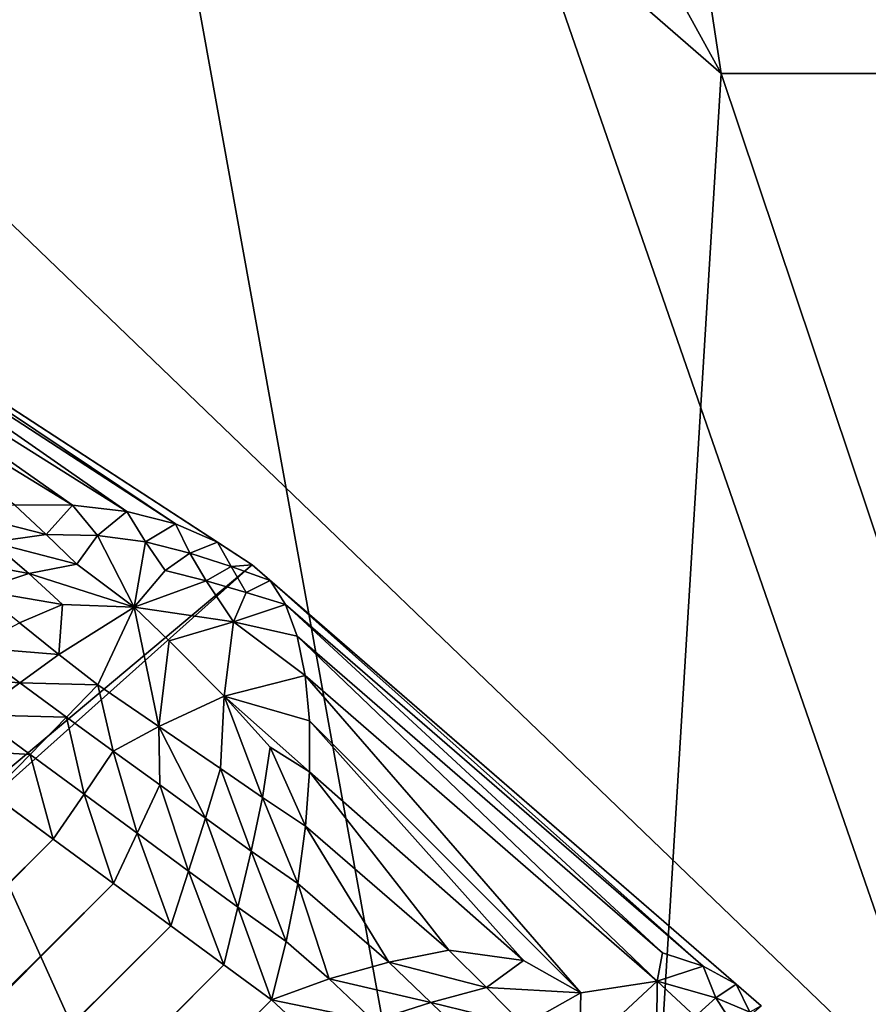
# Model space of a CAD drawing. Extents: x -160 to 10, y -10 to 160.
# Tile 411 of 450: x 0.22966 to 0.23159, y 0.20336 to 0.20559. Entities that reach past the tile are written whole.
import ezdxf

# ---------------------------------------------------------------- set-up
doc = ezdxf.new("R2010")
doc.units = 0

msp = doc.modelspace()

# ---------------------------------------------------------------- linework, layer by layer
for points in [[(0.2268091, 0.2078578, 1.1735885), (0.2317748, 0.2030807, 1.1750041), (0.2284644, 0.2126349, 1.1750211)], [(0.2317748, 0.2030807, 1.1750041), (0.23343, 0.2090521, 1.1763952), (0.2284644, 0.2126349, 1.1750211)], [(0.2298826, 0.2066635, 0.8369597), (0.2279665, 0.2114406, 0.8385209), (0.2312559, 0.2054693, 0.8416433)], [(0.2279665, 0.2114406, 0.8385209), (0.2305317, 0.2102463, 0.8478882), (0.2312559, 0.2054693, 0.8416433)], [(0.2309633, 0.2006922, 0.8307148), (0.2266545, 0.2102463, 0.8260311), (0.2298826, 0.2066635, 0.8369597)], [(0.2280623, 0.2054693, 0.8213475), (0.2266545, 0.2102463, 0.8260311), (0.2309633, 0.2006922, 0.8307148)], [(0.2326643, 0.2054693, 0.8478882), (0.2305317, 0.2102463, 0.8478882), (0.2316887, 0.2102463, 0.8525718)], [(0.2326643, 0.2054693, 0.8478882), (0.2312559, 0.2054693, 0.8416433), (0.2305317, 0.2102463, 0.8478882)], [(0.2284644, 0.2030807, 1.1733425), (0.2317748, 0.2030807, 1.1750041), (0.2268091, 0.2078578, 1.1735885)], [(0.2309633, 0.2006922, 0.8307148), (0.2298826, 0.2066635, 0.8369597), (0.2312559, 0.2054693, 0.8416433)], [(0.229836, 0.2006922, 0.8229087), (0.2280623, 0.2054693, 0.8213475), (0.2309633, 0.2006922, 0.8307148)], [(0.228543, 0.2030807, 0.818225), (0.2280623, 0.2054693, 0.8213475), (0.229836, 0.2006922, 0.8229087)], [(0.2309633, 0.2006922, 0.8307148), (0.2312559, 0.2054693, 0.8416433), (0.2340592, 0.1971094, 0.8416433)], [(0.2340592, 0.1971094, 0.8416433), (0.2312559, 0.2054693, 0.8416433), (0.2326643, 0.2054693, 0.8478882)], [(0.192219, 0.1725562, 0.5774854), (0.2301923, 0.2043545, 0.0008872), (0.2289112, 0.205189, 0.0011957)], [(0.2289112, 0.205189, 0.0011957), (0.2301923, 0.2043545, 0.0008872), (0.2301135, 0.2044065, 0.0007814)], [(0.2289112, 0.205189, 0.0011957), (0.2301135, 0.2044065, 0.0007814), (0.2289405, 0.2051699, 0.001063)], [(0.2289405, 0.2051699, 0.001063), (0.2301135, 0.2044065, 0.0007814), (0.2300183, 0.2044474, 0.0006791)], [(0.2289405, 0.2051699, 0.001063), (0.2300183, 0.2044474, 0.0006791), (0.2289658, 0.2051318, 0.0009309)], [(0.2289658, 0.2051318, 0.0009309), (0.2299077, 0.2044755, 0.0005833), (0.2289396, 0.2050842, 0.0007843)], [(0.2289658, 0.2051318, 0.0009309), (0.2300183, 0.2044474, 0.0006791), (0.2299077, 0.2044755, 0.0005833)], [(0.2289396, 0.2050842, 0.0007843), (0.2297847, 0.2044898, 0.0004964), (0.2289128, 0.2050241, 0.0006626)], [(0.2289396, 0.2050842, 0.0007843), (0.2299077, 0.2044755, 0.0005833), (0.2297847, 0.2044898, 0.0004964)], [(0.2289128, 0.2050241, 0.0006626), (0.2297847, 0.2044898, 0.0004964), (0.2296528, 0.2044912, 0.0004196)], [(0.2295142, 0.2044775, 0.0003568), (0.2296528, 0.2044912, 0.0004196), (0.2297249, 0.2044237, 0.0003799)], [(0.2297847, 0.2044898, 0.0004964), (0.2297249, 0.2044237, 0.0003799), (0.2296528, 0.2044912, 0.0004196)], [(0.2295142, 0.2044775, 0.0003568), (0.2297249, 0.2044237, 0.0003799), (0.2296012, 0.2044063, 0.000328)], [(0.2297847, 0.2044898, 0.0004964), (0.2298411, 0.2044216, 0.0004438), (0.2297249, 0.2044237, 0.0003799)], [(0.2299077, 0.2044755, 0.0005833), (0.2298411, 0.2044216, 0.0004438), (0.2297847, 0.2044898, 0.0004964)], [(0.2299077, 0.2044755, 0.0005833), (0.2299499, 0.2044068, 0.0005155), (0.2298411, 0.2044216, 0.0004438)], [(0.2300183, 0.2044474, 0.0006791), (0.2299499, 0.2044068, 0.0005155), (0.2299077, 0.2044755, 0.0005833)], [(0.2300183, 0.2044474, 0.0006791), (0.2300507, 0.2043814, 0.0005935), (0.2299499, 0.2044068, 0.0005155)], [(0.2301135, 0.2044065, 0.0007814), (0.2300507, 0.2043814, 0.0005935), (0.2300183, 0.2044474, 0.0006791)], [(0.2294733, 0.2043743, 0.0002871), (0.2296012, 0.2044063, 0.000328), (0.2296854, 0.2043347, 0.0002999)], [(0.2296012, 0.2044063, 0.000328), (0.2297249, 0.2044237, 0.0003799), (0.2297942, 0.2043563, 0.0003413)], [(0.2296012, 0.2044063, 0.000328), (0.2297942, 0.2043563, 0.0003413), (0.2296854, 0.2043347, 0.0002999)], [(0.2298411, 0.2044216, 0.0004438), (0.2297942, 0.2043563, 0.0003413), (0.2297249, 0.2044237, 0.0003799)], [(0.2298411, 0.2044216, 0.0004438), (0.2299244, 0.204259, 0.0003084), (0.2297942, 0.2043563, 0.0003413)], [(0.2299499, 0.2044068, 0.0005155), (0.2299244, 0.204259, 0.0003084), (0.2298411, 0.2044216, 0.0004438)], [(0.2299499, 0.2044068, 0.0005155), (0.2299947, 0.204342, 0.0004468), (0.2299244, 0.204259, 0.0003084)], [(0.2300507, 0.2043814, 0.0005935), (0.2299947, 0.204342, 0.0004468), (0.2299499, 0.2044068, 0.0005155)], [(0.2301135, 0.2044065, 0.0007814), (0.2301441, 0.2043506, 0.0006759), (0.2300507, 0.2043814, 0.0005935)], [(0.2301923, 0.2043545, 0.0008872), (0.2301441, 0.2043506, 0.0006759), (0.2301135, 0.2044065, 0.0007814)], [(0.2300507, 0.2043814, 0.0005935), (0.230088, 0.2043186, 0.0005072), (0.2299947, 0.204342, 0.0004468)], [(0.2301441, 0.2043506, 0.0006759), (0.230088, 0.2043186, 0.0005072), (0.2300507, 0.2043814, 0.0005935)], [(0.2294733, 0.2043743, 0.0002871), (0.2296854, 0.2043347, 0.0002999), (0.2295715, 0.2042974, 0.0002662)], [(0.1933983, 0.1715206, 0.5775), (0.2301923, 0.2043545, 0.0008872), (0.192219, 0.1725562, 0.5774854)], [(0.1933983, 0.1715206, 0.5775), (0.231347, 0.2033539, 0.000783), (0.2301923, 0.2043545, 0.0008872)], [(0.2295715, 0.2042974, 0.0002662), (0.2296854, 0.2043347, 0.0002999), (0.229762, 0.2042651, 0.0002728)], [(0.2296854, 0.2043347, 0.0002999), (0.2297942, 0.2043563, 0.0003413), (0.2299244, 0.204259, 0.0003084)], [(0.2296854, 0.2043347, 0.0002999), (0.2299244, 0.204259, 0.0003084), (0.229762, 0.2042651, 0.0002728)], [(0.230088, 0.2043186, 0.0005072), (0.2299244, 0.204259, 0.0003084), (0.2299947, 0.204342, 0.0004468)], [(0.2301441, 0.2043506, 0.0006759), (0.2301785, 0.2042921, 0.0005709), (0.230088, 0.2043186, 0.0005072)], [(0.2301923, 0.2043545, 0.0008872), (0.2302332, 0.2043189, 0.0007606), (0.2301441, 0.2043506, 0.0006759)], [(0.2302332, 0.2043189, 0.0007606), (0.2301785, 0.2042921, 0.0005709), (0.2301441, 0.2043506, 0.0006759)], [(0.2301923, 0.2043545, 0.0008872), (0.231347, 0.2033539, 0.000783), (0.2312898, 0.2034033, 0.0006655)], [(0.2301923, 0.2043545, 0.0008872), (0.2312898, 0.2034033, 0.0006655), (0.2302332, 0.2043189, 0.0007606)], [(0.230088, 0.2043186, 0.0005072), (0.2301498, 0.2042257, 0.000417), (0.2299244, 0.204259, 0.0003084)], [(0.2301785, 0.2042921, 0.0005709), (0.2301498, 0.2042257, 0.000417), (0.230088, 0.2043186, 0.0005072)], [(0.2302332, 0.2043189, 0.0007606), (0.2302676, 0.2042651, 0.0006362), (0.2301785, 0.2042921, 0.0005709)], [(0.2302332, 0.2043189, 0.0007606), (0.2312898, 0.2034033, 0.0006655), (0.2312151, 0.2034439, 0.0005513)], [(0.2302332, 0.2043189, 0.0007606), (0.2312151, 0.2034439, 0.0005513), (0.2302676, 0.2042651, 0.0006362)], [(0.2295715, 0.2042974, 0.0002662), (0.229762, 0.2042651, 0.0002728), (0.2296644, 0.2042228, 0.000244)], [(0.2302676, 0.2042651, 0.0006362), (0.2301498, 0.2042257, 0.000417), (0.2301785, 0.2042921, 0.0005709)], [(0.2296644, 0.2042228, 0.000244), (0.229762, 0.2042651, 0.0002728), (0.2297534, 0.204151, 0.0002226)], [(0.229762, 0.2042651, 0.0002728), (0.2299244, 0.204259, 0.0003084), (0.2297534, 0.204151, 0.0002226)], [(0.2297534, 0.204151, 0.0002226), (0.2299244, 0.204259, 0.0003084), (0.2298419, 0.2040826, 0.0002044)], [(0.2299801, 0.2039876, 0.0001892), (0.2298419, 0.2040826, 0.0002044), (0.2299244, 0.204259, 0.0003084)], [(0.2299801, 0.2039876, 0.0001892), (0.2299244, 0.204259, 0.0003084), (0.2300034, 0.204182, 0.0002838)], [(0.2299244, 0.204259, 0.0003084), (0.2301498, 0.2042257, 0.000417), (0.2300034, 0.204182, 0.0002838)], [(0.2302676, 0.2042651, 0.0006362), (0.2302942, 0.2041926, 0.0005174), (0.2301498, 0.2042257, 0.000417)], [(0.2302676, 0.2042651, 0.0006362), (0.2312151, 0.2034439, 0.0005513), (0.2311232, 0.2034741, 0.0004434)], [(0.2302676, 0.2042651, 0.0006362), (0.2311232, 0.2034741, 0.0004434), (0.2302942, 0.2041926, 0.0005174)], [(0.2295591, 0.2041668, 0.0002198), (0.2296644, 0.2042228, 0.000244), (0.2297534, 0.204151, 0.0002226)], [(0.2301498, 0.2042257, 0.000417), (0.2301288, 0.2040569, 0.0002532), (0.2300034, 0.204182, 0.0002838)], [(0.2303122, 0.2041035, 0.0004073), (0.2301288, 0.2040569, 0.0002532), (0.2301498, 0.2042257, 0.000417)], [(0.2302942, 0.2041926, 0.0005174), (0.2303122, 0.2041035, 0.0004073), (0.2301498, 0.2042257, 0.000417)], [(0.2301288, 0.2040569, 0.0002532), (0.2299801, 0.2039876, 0.0001892), (0.2300034, 0.204182, 0.0002838)], [(0.2302942, 0.2041926, 0.0005174), (0.2311232, 0.2034741, 0.0004434), (0.2311106, 0.2034101, 0.0003432)], [(0.2302942, 0.2041926, 0.0005174), (0.2311106, 0.2034101, 0.0003432), (0.2303122, 0.2041035, 0.0004073)], [(0.2294451, 0.2041032, 0.0001993), (0.2295591, 0.2041668, 0.0002198), (0.2296649, 0.2040873, 0.0001984)], [(0.2295591, 0.2041668, 0.0002198), (0.2297534, 0.204151, 0.0002226), (0.2296649, 0.2040873, 0.0001984)], [(0.2296649, 0.2040873, 0.0001984), (0.2297534, 0.204151, 0.0002226), (0.2298419, 0.2040826, 0.0002044)], [(0.2294451, 0.2041032, 0.0001993), (0.2296649, 0.2040873, 0.0001984), (0.2295659, 0.2040144, 0.0001765)], [(0.2303122, 0.2041035, 0.0004073), (0.230322, 0.2040009, 0.0003074), (0.2301288, 0.2040569, 0.0002532)], [(0.2303122, 0.2041035, 0.0004073), (0.2311106, 0.2034101, 0.0003432), (0.2309375, 0.2033839, 0.0001905)], [(0.2303122, 0.2041035, 0.0004073), (0.2309375, 0.2033839, 0.0001905), (0.230322, 0.2040009, 0.0003074)], [(0.2295659, 0.2040144, 0.0001765), (0.2296649, 0.2040873, 0.0001984), (0.2297706, 0.2040089, 0.0001787)], [(0.2296649, 0.2040873, 0.0001984), (0.2298419, 0.2040826, 0.0002044), (0.2297706, 0.2040089, 0.0001787)], [(0.2298768, 0.2039317, 0.0001637), (0.2297706, 0.2040089, 0.0001787), (0.2298419, 0.2040826, 0.0002044)], [(0.2298768, 0.2039317, 0.0001637), (0.2298419, 0.2040826, 0.0002044), (0.2299801, 0.2039876, 0.0001892)], [(0.2301205, 0.2038926, 0.0001788), (0.2299801, 0.2039876, 0.0001892), (0.2301288, 0.2040569, 0.0002532)], [(0.2302155, 0.2038267, 0.0001695), (0.2301205, 0.2038926, 0.0001788), (0.2301288, 0.2040569, 0.0002532)], [(0.2302155, 0.2038267, 0.0001695), (0.2301288, 0.2040569, 0.0002532), (0.2302326, 0.2039413, 0.0002262)], [(0.2303218, 0.2038854, 0.0002226), (0.2302326, 0.2039413, 0.0002262), (0.2301288, 0.2040569, 0.0002532)], [(0.2303218, 0.2038854, 0.0002226), (0.2301288, 0.2040569, 0.0002532), (0.230322, 0.2040009, 0.0003074)], [(0.2294604, 0.2039382, 0.000156), (0.2295659, 0.2040144, 0.0001765), (0.2296884, 0.2039244, 0.0001551)], [(0.2295659, 0.2040144, 0.0001765), (0.2297706, 0.2040089, 0.0001787), (0.2296884, 0.2039244, 0.0001551)], [(0.229811, 0.2038344, 0.0001366), (0.2296884, 0.2039244, 0.0001551), (0.2297706, 0.2040089, 0.0001787)], [(0.229811, 0.2038344, 0.0001366), (0.2297706, 0.2040089, 0.0001787), (0.2298768, 0.2039317, 0.0001637)], [(0.230322, 0.2040009, 0.0003074), (0.2308078, 0.2034571, 0.0001752), (0.2303218, 0.2038854, 0.0002226)], [(0.230322, 0.2040009, 0.0003074), (0.2309375, 0.2033839, 0.0001905), (0.2308078, 0.2034571, 0.0001752)], [(0.2299824, 0.2038555, 0.0001513), (0.2298768, 0.2039317, 0.0001637), (0.2299801, 0.2039876, 0.0001892)], [(0.2300861, 0.20378, 0.0001398), (0.2299824, 0.2038555, 0.0001513), (0.2299801, 0.2039876, 0.0001892)], [(0.2300861, 0.20378, 0.0001398), (0.2299801, 0.2039876, 0.0001892), (0.2301205, 0.2038926, 0.0001788)], [(0.2294604, 0.2039382, 0.000156), (0.2296884, 0.2039244, 0.0001551), (0.2296004, 0.2038354, 0.0001324)], [(0.2303131, 0.2037618, 0.0001524), (0.2302155, 0.2038267, 0.0001695), (0.2302326, 0.2039413, 0.0002262)], [(0.2303131, 0.2037618, 0.0001524), (0.2302326, 0.2039413, 0.0002262), (0.2303218, 0.2038854, 0.0002226)], [(0.2297406, 0.2037323, 0.0001107), (0.2296004, 0.2038354, 0.0001324), (0.2296884, 0.2039244, 0.0001551)], [(0.2297406, 0.2037323, 0.0001107), (0.2296884, 0.2039244, 0.0001551), (0.229811, 0.2038344, 0.0001366)], [(0.2299315, 0.2037457, 0.0001205), (0.229811, 0.2038344, 0.0001366), (0.2298768, 0.2039317, 0.0001637)], [(0.2299315, 0.2037457, 0.0001205), (0.2298768, 0.2039317, 0.0001637), (0.2299824, 0.2038555, 0.0001513)], [(0.2301896, 0.2037052, 0.0001246), (0.2300861, 0.20378, 0.0001398), (0.2301205, 0.2038926, 0.0001788)], [(0.2301896, 0.2037052, 0.0001246), (0.2301205, 0.2038926, 0.0001788), (0.2302155, 0.2038267, 0.0001695)], [(0.2303218, 0.2038854, 0.0002226), (0.2306378, 0.2034802, 0.0001239), (0.2303131, 0.2037618, 0.0001524)], [(0.2303218, 0.2038854, 0.0002226), (0.2308078, 0.2034571, 0.0001752), (0.2306378, 0.2034802, 0.0001239)], [(0.2300475, 0.20366, 0.0001061), (0.2299315, 0.2037457, 0.0001205), (0.2299824, 0.2038555, 0.0001513)], [(0.2300475, 0.20366, 0.0001061), (0.2299824, 0.2038555, 0.0001513), (0.2300861, 0.20378, 0.0001398)], [(0.1991709, 0.1734059, 0.0001324), (0.2296004, 0.2038354, 0.0001324), (0.2297406, 0.2037323, 0.0001107)], [(0.2298775, 0.2036317, 0.0000914), (0.2297406, 0.2037323, 0.0001107), (0.229811, 0.2038344, 0.0001366)], [(0.2298775, 0.2036317, 0.0000914), (0.229811, 0.2038344, 0.0001366), (0.2299315, 0.2037457, 0.0001205)], [(0.2302954, 0.2036321, 0.0000999), (0.2301896, 0.2037052, 0.0001246), (0.2302155, 0.2038267, 0.0001695)], [(0.2302954, 0.2036321, 0.0000999), (0.2302155, 0.2038267, 0.0001695), (0.2303131, 0.2037618, 0.0001524)], [(0.2301592, 0.2035781, 0.00009), (0.2300475, 0.20366, 0.0001061), (0.2300861, 0.20378, 0.0001398)], [(0.2301592, 0.2035781, 0.00009), (0.2300861, 0.20378, 0.0001398), (0.2301896, 0.2037052, 0.0001246)], [(0.2303131, 0.2037618, 0.0001524), (0.230502, 0.2034531, 0.0000818), (0.2302954, 0.2036321, 0.0000999)], [(0.2303131, 0.2037618, 0.0001524), (0.2306378, 0.2034802, 0.0001239), (0.230502, 0.2034531, 0.0000818)], [(0.1991709, 0.1734059, 0.0001324), (0.2297406, 0.2037323, 0.0001107), (0.1992779, 0.1732696, 0.0001108)], [(0.1992779, 0.1732696, 0.0001108), (0.2297406, 0.2037323, 0.0001107), (0.2298775, 0.2036317, 0.0000914)], [(0.2300077, 0.2035359, 0.0000747), (0.2298775, 0.2036317, 0.0000914), (0.2299315, 0.2037457, 0.0001205)], [(0.2300077, 0.2035359, 0.0000747), (0.2299315, 0.2037457, 0.0001205), (0.2300475, 0.20366, 0.0001061)], [(0.2302692, 0.2034998, 0.0000665), (0.2301592, 0.2035781, 0.00009), (0.2301896, 0.2037052, 0.0001246)], [(0.2302692, 0.2034998, 0.0000665), (0.2301896, 0.2037052, 0.0001246), (0.2302954, 0.2036321, 0.0000999)], [(0.2301281, 0.2034473, 0.0000613), (0.2300077, 0.2035359, 0.0000747), (0.2300475, 0.20366, 0.0001061)], [(0.2301281, 0.2034473, 0.0000613), (0.2300475, 0.20366, 0.0001061), (0.2301592, 0.2035781, 0.00009)], [(0.1992779, 0.1732696, 0.0001108), (0.2298775, 0.2036317, 0.0000914), (0.1993823, 0.1731365, 0.0000914)], [(0.1993823, 0.1731365, 0.0000914), (0.2298775, 0.2036317, 0.0000914), (0.2300077, 0.2035359, 0.0000747)], [(0.2302954, 0.2036321, 0.0000999), (0.2303669, 0.2034151, 0.0000579), (0.2302692, 0.2034998, 0.0000665)], [(0.2302954, 0.2036321, 0.0000999), (0.230502, 0.2034531, 0.0000818), (0.2303669, 0.2034151, 0.0000579)], [(0.2302357, 0.2033681, 0.0000513), (0.2301281, 0.2034473, 0.0000613), (0.2301592, 0.2035781, 0.00009)], [(0.2302357, 0.2033681, 0.0000513), (0.2301592, 0.2035781, 0.00009), (0.2302692, 0.2034998, 0.0000665)], [(0.1993823, 0.1731365, 0.0000914), (0.2300077, 0.2035359, 0.0000747), (0.1994818, 0.17301, 0.0000747)], [(0.1994818, 0.17301, 0.0000747), (0.2300077, 0.2035359, 0.0000747), (0.2301281, 0.2034473, 0.0000613)], [(0.2302692, 0.2034998, 0.0000665), (0.2303669, 0.2034151, 0.0000579), (0.2302357, 0.2033681, 0.0000513)], [(0.230502, 0.2034531, 0.0000818), (0.2306378, 0.2034802, 0.0001239), (0.2307234, 0.2033956, 0.0001185)], [(0.2306378, 0.2034802, 0.0001239), (0.2308078, 0.2034571, 0.0001752), (0.2307234, 0.2033956, 0.0001185)], [(0.2312151, 0.2034439, 0.0005513), (0.2311106, 0.2034101, 0.0003432), (0.2311232, 0.2034741, 0.0004434)], [(0.1994818, 0.17301, 0.0000747), (0.2301281, 0.2034473, 0.0000613), (0.1995738, 0.172893, 0.0000613)], [(0.1995738, 0.172893, 0.0000613), (0.2301281, 0.2034473, 0.0000613), (0.2302357, 0.2033681, 0.0000513)], [(0.2303669, 0.2034151, 0.0000579), (0.230502, 0.2034531, 0.0000818), (0.2305974, 0.2033614, 0.0000828)], [(0.230502, 0.2034531, 0.0000818), (0.2307234, 0.2033956, 0.0001185), (0.2305974, 0.2033614, 0.0000828)], [(0.2307234, 0.2033956, 0.0001185), (0.2308078, 0.2034571, 0.0001752), (0.2309375, 0.2033839, 0.0001905)], [(0.2312151, 0.2034439, 0.0005513), (0.2312435, 0.2033722, 0.0004729), (0.2311106, 0.2034101, 0.0003432)], [(0.2312898, 0.2034033, 0.0006655), (0.2312435, 0.2033722, 0.0004729), (0.2312151, 0.2034439, 0.0005513)], [(0.2302357, 0.2033681, 0.0000513), (0.2303669, 0.2034151, 0.0000579), (0.2304676, 0.2033199, 0.0000592)], [(0.2303669, 0.2034151, 0.0000579), (0.2305974, 0.2033614, 0.0000828), (0.2304676, 0.2033199, 0.0000592)], [(0.2311106, 0.2034101, 0.0003432), (0.2311091, 0.2032151, 0.0001535), (0.2309348, 0.2032458, 0.0001207)], [(0.2311106, 0.2034101, 0.0003432), (0.2309348, 0.2032458, 0.0001207), (0.2309375, 0.2033839, 0.0001905)], [(0.2311967, 0.2033299, 0.0003238), (0.2311091, 0.2032151, 0.0001535), (0.2311106, 0.2034101, 0.0003432)], [(0.2312435, 0.2033722, 0.0004729), (0.2311967, 0.2033299, 0.0003238), (0.2311106, 0.2034101, 0.0003432)], [(0.2312898, 0.2034033, 0.0006655), (0.2313207, 0.2033398, 0.0005658), (0.2312435, 0.2033722, 0.0004729)], [(0.231347, 0.2033539, 0.000783), (0.2313207, 0.2033398, 0.0005658), (0.2312898, 0.2034033, 0.0006655)], [(0.2305974, 0.2033614, 0.0000828), (0.2307234, 0.2033956, 0.0001185), (0.2308076, 0.2033107, 0.0001124)], [(0.2307234, 0.2033956, 0.0001185), (0.2309375, 0.2033839, 0.0001905), (0.2308076, 0.2033107, 0.0001124)], [(0.2308076, 0.2033107, 0.0001124), (0.2309375, 0.2033839, 0.0001905), (0.2309348, 0.2032458, 0.0001207)], [(0.1995738, 0.172893, 0.0000613), (0.2302357, 0.2033681, 0.0000513), (0.199656, 0.1727884, 0.0000513)], [(0.2303326, 0.2032781, 0.0000433), (0.199656, 0.1727884, 0.0000513), (0.2302357, 0.2033681, 0.0000513)], [(0.2302357, 0.2033681, 0.0000513), (0.2304676, 0.2033199, 0.0000592), (0.2303326, 0.2032781, 0.0000433)], [(0.2304676, 0.2033199, 0.0000592), (0.2305974, 0.2033614, 0.0000828), (0.2306926, 0.2032696, 0.0000811)], [(0.2305974, 0.2033614, 0.0000828), (0.2308076, 0.2033107, 0.0001124), (0.2306926, 0.2032696, 0.0000811)], [(0.2312435, 0.2033722, 0.0004729), (0.2312989, 0.2032863, 0.0004), (0.2311967, 0.2033299, 0.0003238)], [(0.2313207, 0.2033398, 0.0005658), (0.2312989, 0.2032863, 0.0004), (0.2312435, 0.2033722, 0.0004729)]]:
    msp.add_3dface(points)

doc.saveas('drawing.dxf')
